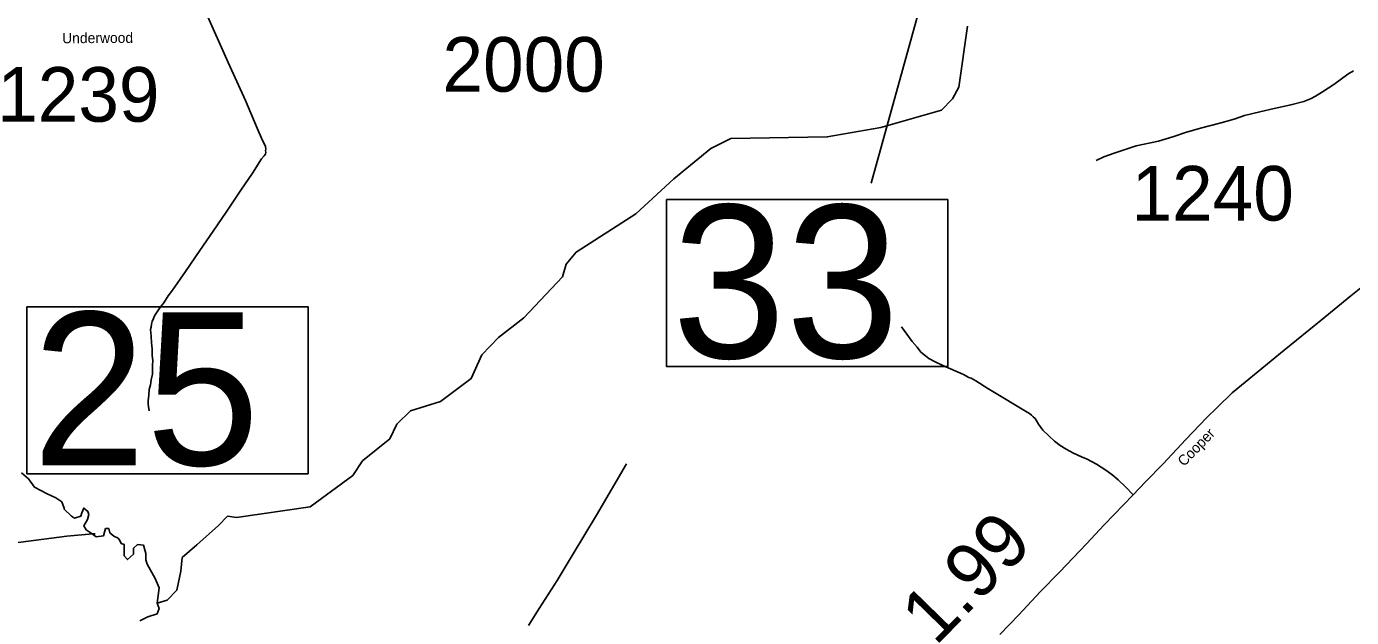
# Model space of a CAD drawing. Extents: x 2093524 to 2270757, y 289120 to 570408.
# Drawn here: x 2157372 to 2169512, y 433241 to 438650 of the extents above; entities that cross this region are included whole.
import ezdxf

# ---------------------------------------------------------------- set-up
doc = ezdxf.new("R2010")
doc.units = 0
for name, color, linetype in [('Exist Hydrographic Creek Single Shore', 7, 'Continuous'), ('Exist Hydrographic Misc Water Feature', 7, 'Continuous'), ('Exist Road Non-System Type 51', 7, 'Continuous'), ('Exist Road Primary NC Structure Standard Bridge Number Label', 7, 'Continuous'), ('Exist Road Secondary Mileage Hundredths English Label', 7, 'Continuous'), ('Exist Road Secondary Type 51 Attributed', 7, 'Continuous'), ('Exist Road Secondary Type 51 Label', 7, 'Continuous'), ('Exist Road Secondary Type 51 Number Label', 7, 'Continuous')]:
    doc.layers.add(name, color=color, linetype=linetype)

msp = doc.modelspace()

# ---------------------------------------------------------------- linework, layer by layer
at = {"layer": 'Exist Hydrographic Creek Single Shore'}
msp.add_line((2162954, 436937), (2163303, 437255), dxfattribs=at)
for points in [[(2163303, 437255), (2163642, 437533), (2163825, 437625), (2164708, 437640), (2165199, 437725), (2165756, 437885), (2165856, 437988), (2165914, 438095), (2165994, 438654)], [(2158569, 433372), (2158662, 433399), (2158750, 433491), (2158786, 433664), (2158797, 433789), (2158931, 433907), (2159130, 434084), (2159214, 434168), (2159296, 434157), (2159971, 434254), (2160361, 434542), (2160451, 434674), (2160700, 434876), (2160766, 435009), (2160890, 435134), (2161165, 435218), (2161447, 435428), (2161545, 435646), (2161695, 435804), (2161927, 435983), (2162283, 436360), (2162316, 436474), (2162407, 436584), (2162954, 436937)], [(2158569, 433372), (2158587, 433513), (2158552, 433599), (2158476, 433730), (2158466, 433768), (2158466, 433826), (2158445, 433902), (2158390, 433909), (2158352, 433875), (2158352, 433820), (2158297, 433771), (2158266, 433806), (2158266, 433871), (2158266, 433909), (2158238, 433919), (2158228, 433947), (2158211, 433968), (2158173, 433985), (2158135, 434016), (2158125, 434054), (2158097, 434054), (2158076, 433988), (2158011, 433978), (2157973, 434006), (2157918, 434044), (2157897, 434081), (2157932, 434137), (2157942, 434185), (2157935, 434212), (2157897, 434243), (2157880, 434199), (2157870, 434168), (2157811, 434150), (2157784, 434168), (2157718, 434233), (2157718, 434243), (2157697, 434299), (2157642, 434336), (2157560, 434374), (2157446, 434433), (2157391, 434509), (2157325, 434564)], [(2155573, 433425), (2156223, 433820), (2157106, 433903), (2157740, 433986), (2157981, 434007)], [(2158411, 433210), (2158483, 433247), (2158569, 433275), (2158587, 433323), (2158569, 433372)]]:
    msp.add_lwpolyline(points, dxfattribs=at)
at = {"layer": 'Exist Hydrographic Misc Water Feature'}
msp.add_line((2158000, 434008), (2157981, 434007), dxfattribs=at)
at = {"layer": 'Exist Road Non-System Type 51'}
for points in [[(2159010, 438794), (2159219, 438320), (2159379, 437973), (2159486, 437720), (2159535, 437608), (2159551, 437574), (2159561, 437552), (2159565, 437532), (2159563, 437514), (2159565, 437500), (2159561, 437482), (2159550, 437468), (2159524, 437440), (2159442, 437309), (2159335, 437151), (2159202, 436952), (2159081, 436778), (2158959, 436601), (2158828, 436408), (2158711, 436236), (2158671, 436186), (2158629, 436121), (2158599, 436083), (2158568, 436039), (2158544, 436003), (2158534, 435979), (2158524, 435951), (2158517, 435925), (2158513, 435899), (2158509, 435876), (2158513, 435815), (2158517, 435755), (2158522, 435699), (2158524, 435641), (2158528, 435589), (2158527, 435553), (2158527, 435517), (2158525, 435469), (2158515, 435417), (2158508, 435371), (2158496, 435327), (2158492, 435277), (2158487, 435225), (2158487, 435195), (2158489, 435173), (2158497, 435133)], [(2169530, 438245), (2169478, 438213), (2169350, 438121), (2169247, 438052), (2169181, 438014), (2169135, 437990), (2169075, 437965), (2168956, 437933), (2168804, 437900), (2168672, 437871), (2168532, 437836), (2168437, 437801), (2168305, 437765), (2168129, 437720), (2167991, 437681), (2167884, 437643), (2167742, 437600), (2167538, 437557), (2167464, 437534), (2167337, 437491), (2167241, 437457), (2167171, 437425)], [(2167512, 434364), (2167440, 434437), (2167374, 434501), (2167315, 434549), (2167261, 434590), (2167217, 434618), (2167175, 434644), (2167129, 434669), (2167089, 434689), (2167039, 434711), (2166966, 434744), (2166898, 434782), (2166842, 434816), (2166792, 434854), (2166739, 434905), (2166683, 434957), (2166645, 435009), (2166621, 435046), (2166613, 435062), (2166596, 435078), (2166580, 435094), (2166562, 435108), (2166524, 435128), (2166432, 435183), (2166316, 435255), (2166181, 435336), (2166071, 435407), (2166027, 435431), (2166007, 435437), (2165957, 435465), (2165766, 435547), (2165692, 435583), (2165640, 435613), (2165608, 435637), (2165566, 435670), (2165533, 435714), (2165487, 435768), (2165388, 435901)], [(2162868, 434646), (2162595, 434176), (2162379, 433823), (2162235, 433578), (2162068, 433322), (2161971, 433167)]]:
    msp.add_lwpolyline(points, dxfattribs=at)
at = {"layer": 'Exist Road Primary NC Structure Standard Bridge Number Label'}
msp.add_line((2166348, 441663), (2165110, 437217), dxfattribs=at)
for points in [[(2163237, 437067), (2165813, 437067), (2165813, 435537), (2163237, 435537)], [(2157375, 436085), (2159951, 436085), (2159951, 434556), (2157375, 434556)]]:
    msp.add_lwpolyline(points, close=True, dxfattribs=at)
at = {"layer": 'Exist Road Secondary Type 51 Attributed'}
msp.add_lwpolyline([(2166290, 433085), (2166463, 433266), (2166660, 433475), (2166838, 433660), (2167083, 433914), (2167246, 434090), (2167512, 434364), (2167625, 434482), (2167785, 434647), (2167993, 434870), (2168184, 435067), (2168283, 435166), (2168418, 435298), (2168894, 435687), (2169234, 435963), (2169505, 436184), (2169780, 436406)], dxfattribs=at)

# ---------------------------------------------------------------- texts
at = {"layer": 'Exist Road Primary NC Structure Standard Bridge Number Label'}
for s, p in [('33', (2163287, 435616)), ('25', (2157425, 434635))]:
    msp.add_text(s, height=1400, dxfattribs=at).set_placement(p)
at = {"layer": 'Exist Road Secondary Mileage Hundredths English Label'}
msp.add_text('1.99', height=500, rotation=45.7374, dxfattribs=at).set_placement((2165701, 432972))
at = {"layer": 'Exist Road Secondary Type 51 Label'}
for s, rotation, p in [('Underwood', 0.3517, (2157699, 438497)), ('Cooper', 45.8908, (2167977, 434618))]:
    msp.add_text(s, height=95, rotation=rotation, dxfattribs=at).set_placement(p)
at = {"layer": 'Exist Road Secondary Type 51 Number Label'}
for s, p in [('2000', (2161183, 438054)), ('1239', (2157103, 437779)), ('1240', (2167496, 436874))]:
    msp.add_text(s, height=500, dxfattribs=at).set_placement(p)

doc.saveas('drawing.dxf')
